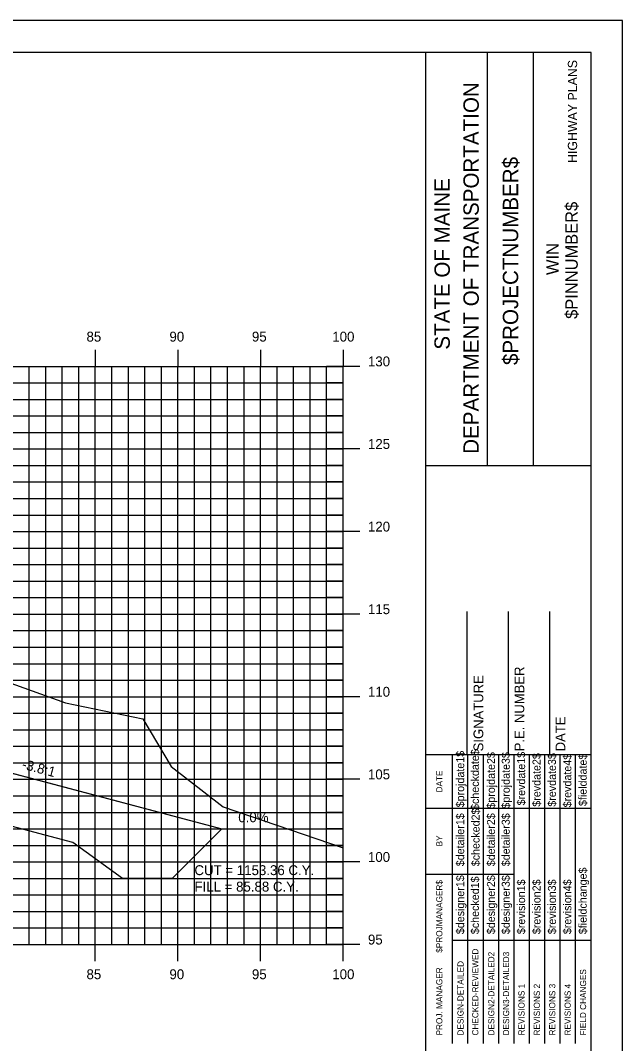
# Model space of a CAD drawing. Extents: x 850598 to 870284, y 366541 to 366651.
# Drawn here: x 855166.5 to 855202.9, y 366589.2 to 366651.2 of the extents above; entities that cross this region are included whole.
import ezdxf

# ---------------------------------------------------------------- set-up
doc = ezdxf.new("R2010")
doc.units = 0
for name, color, linetype in [('ANNOTATION', 7, 'Continuous'), ('BORDER', 7, 'Continuous'), ('D_Drainage_RipRap', 7, 'Continuous'), ('D_Roadway_Centerline', 7, 'Continuous'), ('D_Roadway_SlopeLines', 7, 'Continuous'), ('D_Text_Standard', 7, 'Continuous'), ('H_V ANNOTATION', 7, 'Continuous'), ('HIGHWAY_TITLE', 7, 'Continuous'), ('MAJOR', 7, 'Continuous'), ('MINOR', 7, 'Continuous'), ('PLOT BOUNDARY', 7, 'Continuous'), ('S_Roadway_Centerline', 7, 'Continuous')]:
    doc.layers.add(name, color=color, linetype=linetype)

msp = doc.modelspace()

# ---------------------------------------------------------------- linework, layer by layer
at = {"layer": 'BORDER'}
for p, q in [((855201.028, 366649.225), (855041.028, 366649.225)), ((855191.028, 366544.225), (855191.028, 366649.225)), ((855194.757, 366624.222), (855194.757, 366649.222)), ((855197.552, 366624.222), (855197.552, 366649.222)), ((855201.028, 366544.225), (855201.028, 366649.225)), ((855191.029, 366624.219), (855201.028, 366624.219)), ((855193.528, 366606.728), (855193.528, 366615.376)), ((855196.028, 366606.728), (855196.028, 366615.376)), ((855198.528, 366606.728), (855198.528, 366615.376)), ((855191.028, 366606.728), (855201.028, 366606.728))]:
    msp.add_line(p, q, dxfattribs=at)
for points in [[(855192.643, 366603.478), (855192.643, 366606.728)], [(855193.575, 366589.231), (855193.575, 366606.728)], [(855194.507, 366606.728), (855194.507, 366589.231)], [(855195.439, 366589.231), (855195.439, 366606.728)], [(855196.371, 366589.231), (855196.371, 366606.728)], [(855197.302, 366589.231), (855197.302, 366606.728)], [(855198.234, 366589.231), (855198.234, 366606.728)], [(855199.166, 366589.231), (855199.166, 366606.728)], [(855200.097, 366589.231), (855200.097, 366606.728)], [(855192.644, 366589.231), (855192.644, 366606.022)], [(855191.028, 366603.478), (855201.028, 366603.478)], [(855191.028, 366599.478), (855192.644, 366599.478)], [(855192.643, 366599.478), (855196.37, 366599.478)], [(855192.643, 366595.478), (855201.028, 366595.478)]]:
    msp.add_lwpolyline(points, dxfattribs=at)
at = {"layer": 'D_Drainage_RipRap'}
msp.add_lwpolyline([(855156.07, 366608.225), (855168.814, 366604.843), (855178.676, 366602.225), (855175.676, 366599.225), (855172.676, 366599.225), (855169.676, 366601.393), (855156.932, 366604.775), (855156.07, 366606.725), (855109.028, 366619.211), (855109.028, 366620.711)], close=True, dxfattribs=at)
at = {"layer": 'D_Roadway_Centerline'}
msp.add_lwpolyline([(855059.193, 366620.017), (855059.651, 366619.962), (855060.11, 366619.857), (855060.569, 366619.703), (855061.028, 366619.498), (855064.83, 366620.765), (855071.028, 366622.831), (855075.028, 366623.071), (855086.028, 366623.401), (855097.028, 366623.071), (855101.028, 366622.831), (855103.028, 366622.711), (855109.028, 366620.711), (855156.07, 366608.225), (855168.814, 366604.843), (855178.676, 366602.225), (855182.676, 366602.225)], dxfattribs=at)
at = {"layer": 'D_Roadway_SlopeLines'}
msp.add_lwpolyline([(855109.028, 366620.711), (855178.676, 366602.225), (855178.676, 366602.225)], dxfattribs=at)
at = {"layer": 'MAJOR'}
for p, q in [((855171.028, 366631.227), (855171.028, 366630.225)), ((855171.028, 366631.227), (855171.028, 366630.225)), ((855176.028, 366631.227), (855176.028, 366630.225)), ((855176.028, 366631.227), (855176.028, 366630.225)), ((855181.028, 366631.227), (855181.028, 366630.225)), ((855181.028, 366631.227), (855181.028, 366630.225)), ((855186.028, 366631.227), (855186.028, 366630.225)), ((855186.028, 366631.227), (855186.028, 366630.225)), ((855046.028, 366630.225), (855186.028, 366630.225)), ((855046.028, 366630.225), (855186.028, 366630.225)), ((855046.028, 366630.225), (855186.028, 366630.225)), ((855046.028, 366630.225), (855186.028, 366630.225)), ((855171.028, 366595.225), (855171.028, 366630.225)), ((855171.028, 366595.225), (855171.028, 366630.225)), ((855176.028, 366595.225), (855176.028, 366630.225)), ((855176.028, 366595.225), (855176.028, 366630.225)), ((855181.028, 366595.225), (855181.028, 366630.225)), ((855181.028, 366595.225), (855181.028, 366630.225)), ((855187.03, 366630.225), (855185.026, 366630.225)), ((855187.03, 366630.225), (855185.026, 366630.225)), ((855186.028, 366595.225), (855186.028, 366630.225)), ((855186.028, 366595.225), (855186.028, 366630.225)), ((855186.028, 366595.225), (855186.028, 366630.225)), ((855186.028, 366595.225), (855186.028, 366630.225)), ((855046.028, 366625.225), (855186.028, 366625.225)), ((855046.028, 366625.225), (855186.028, 366625.225)), ((855187.03, 366625.225), (855185.026, 366625.225)), ((855187.03, 366625.225), (855185.026, 366625.225)), ((855046.028, 366620.225), (855186.028, 366620.225)), ((855046.028, 366620.225), (855186.028, 366620.225)), ((855187.03, 366620.225), (855185.026, 366620.225)), ((855187.03, 366620.225), (855185.026, 366620.225)), ((855046.028, 366615.225), (855186.028, 366615.225)), ((855046.028, 366615.225), (855186.028, 366615.225)), ((855187.03, 366615.225), (855185.026, 366615.225)), ((855187.03, 366615.225), (855185.026, 366615.225)), ((855046.028, 366610.225), (855186.028, 366610.225)), ((855046.028, 366610.225), (855186.028, 366610.225)), ((855187.03, 366610.225), (855185.026, 366610.225)), ((855187.03, 366610.225), (855185.026, 366610.225)), ((855046.028, 366605.225), (855186.028, 366605.225)), ((855046.028, 366605.225), (855186.028, 366605.225)), ((855187.03, 366605.225), (855185.026, 366605.225)), ((855187.03, 366605.225), (855185.026, 366605.225)), ((855046.028, 366600.225), (855186.028, 366600.225)), ((855046.028, 366600.225), (855186.028, 366600.225)), ((855187.03, 366600.225), (855185.026, 366600.225)), ((855187.03, 366600.225), (855185.026, 366600.225)), ((855046.028, 366595.225), (855186.028, 366595.225)), ((855046.028, 366595.225), (855186.028, 366595.225)), ((855046.028, 366595.225), (855186.028, 366595.225)), ((855046.028, 366595.225), (855186.028, 366595.225)), ((855171.028, 366594.223), (855171.028, 366595.225)), ((855171.028, 366594.223), (855171.028, 366595.225)), ((855176.028, 366594.223), (855176.028, 366595.225)), ((855176.028, 366594.223), (855176.028, 366595.225)), ((855181.028, 366594.223), (855181.028, 366595.225)), ((855181.028, 366594.223), (855181.028, 366595.225)), ((855187.03, 366595.225), (855185.026, 366595.225)), ((855187.03, 366595.225), (855185.026, 366595.225)), ((855186.028, 366594.223), (855186.028, 366595.225)), ((855186.028, 366594.223), (855186.028, 366595.225))]:
    msp.add_line(p, q, dxfattribs=at)
at = {"layer": 'MINOR'}
for p, q in [((855167.028, 366595.225), (855167.028, 366630.225)), ((855167.028, 366595.225), (855167.028, 366630.225)), ((855168.028, 366595.225), (855168.028, 366630.225)), ((855168.028, 366595.225), (855168.028, 366630.225)), ((855169.028, 366595.225), (855169.028, 366630.225)), ((855169.028, 366595.225), (855169.028, 366630.225)), ((855170.028, 366595.225), (855170.028, 366630.225)), ((855170.028, 366595.225), (855170.028, 366630.225)), ((855172.028, 366595.225), (855172.028, 366630.225)), ((855172.028, 366595.225), (855172.028, 366630.225)), ((855173.028, 366595.225), (855173.028, 366630.225)), ((855173.028, 366595.225), (855173.028, 366630.225)), ((855174.028, 366595.225), (855174.028, 366630.225)), ((855174.028, 366595.225), (855174.028, 366630.225)), ((855175.028, 366595.225), (855175.028, 366630.225)), ((855175.028, 366595.225), (855175.028, 366630.225)), ((855177.028, 366595.225), (855177.028, 366630.225)), ((855177.028, 366595.225), (855177.028, 366630.225)), ((855178.028, 366595.225), (855178.028, 366630.225)), ((855178.028, 366595.225), (855178.028, 366630.225)), ((855179.028, 366595.225), (855179.028, 366630.225)), ((855179.028, 366595.225), (855179.028, 366630.225)), ((855180.028, 366595.225), (855180.028, 366630.225)), ((855180.028, 366595.225), (855180.028, 366630.225)), ((855182.028, 366595.225), (855182.028, 366630.225)), ((855182.028, 366595.225), (855182.028, 366630.225)), ((855183.028, 366595.225), (855183.028, 366630.225)), ((855183.028, 366595.225), (855183.028, 366630.225)), ((855184.028, 366595.225), (855184.028, 366630.225)), ((855184.028, 366595.225), (855184.028, 366630.225)), ((855185.028, 366595.225), (855185.028, 366630.225)), ((855185.028, 366595.225), (855185.028, 366630.225)), ((855046.028, 366629.225), (855186.028, 366629.225)), ((855046.028, 366629.225), (855186.028, 366629.225)), ((855186.028, 366629.225), (855185.026, 366629.225)), ((855186.028, 366629.225), (855185.026, 366629.225)), ((855046.028, 366628.225), (855186.028, 366628.225)), ((855046.028, 366628.225), (855186.028, 366628.225)), ((855186.028, 366628.225), (855185.026, 366628.225)), ((855186.028, 366628.225), (855185.026, 366628.225)), ((855046.028, 366627.225), (855186.028, 366627.225)), ((855046.028, 366627.225), (855186.028, 366627.225)), ((855186.028, 366627.225), (855185.026, 366627.225)), ((855186.028, 366627.225), (855185.026, 366627.225)), ((855046.028, 366626.225), (855186.028, 366626.225)), ((855046.028, 366626.225), (855186.028, 366626.225)), ((855186.028, 366626.225), (855185.026, 366626.225)), ((855186.028, 366626.225), (855185.026, 366626.225)), ((855046.028, 366624.225), (855186.028, 366624.225)), ((855046.028, 366624.225), (855186.028, 366624.225)), ((855186.028, 366624.225), (855185.026, 366624.225)), ((855186.028, 366624.225), (855185.026, 366624.225)), ((855046.028, 366623.225), (855186.028, 366623.225)), ((855046.028, 366623.225), (855186.028, 366623.225)), ((855186.028, 366623.225), (855185.026, 366623.225)), ((855186.028, 366623.225), (855185.026, 366623.225)), ((855046.028, 366622.225), (855186.028, 366622.225)), ((855046.028, 366622.225), (855186.028, 366622.225)), ((855186.028, 366622.225), (855185.026, 366622.225)), ((855186.028, 366622.225), (855185.026, 366622.225)), ((855046.028, 366621.225), (855186.028, 366621.225)), ((855046.028, 366621.225), (855186.028, 366621.225)), ((855186.028, 366621.225), (855185.026, 366621.225)), ((855186.028, 366621.225), (855185.026, 366621.225)), ((855046.028, 366619.225), (855186.028, 366619.225)), ((855046.028, 366619.225), (855186.028, 366619.225)), ((855186.028, 366619.225), (855185.026, 366619.225)), ((855186.028, 366619.225), (855185.026, 366619.225)), ((855046.028, 366618.225), (855186.028, 366618.225)), ((855046.028, 366618.225), (855186.028, 366618.225)), ((855186.028, 366618.225), (855185.026, 366618.225)), ((855186.028, 366618.225), (855185.026, 366618.225)), ((855046.028, 366617.225), (855186.028, 366617.225)), ((855046.028, 366617.225), (855186.028, 366617.225)), ((855186.028, 366617.225), (855185.026, 366617.225)), ((855186.028, 366617.225), (855185.026, 366617.225)), ((855046.028, 366616.225), (855186.028, 366616.225)), ((855046.028, 366616.225), (855186.028, 366616.225)), ((855186.028, 366616.225), (855185.026, 366616.225)), ((855186.028, 366616.225), (855185.026, 366616.225)), ((855046.028, 366614.225), (855186.028, 366614.225)), ((855046.028, 366614.225), (855186.028, 366614.225)), ((855186.028, 366614.225), (855185.026, 366614.225)), ((855186.028, 366614.225), (855185.026, 366614.225)), ((855046.028, 366613.225), (855186.028, 366613.225)), ((855046.028, 366613.225), (855186.028, 366613.225)), ((855186.028, 366613.225), (855185.026, 366613.225)), ((855186.028, 366613.225), (855185.026, 366613.225)), ((855046.028, 366612.225), (855186.028, 366612.225)), ((855046.028, 366612.225), (855186.028, 366612.225)), ((855186.028, 366612.225), (855185.026, 366612.225)), ((855186.028, 366612.225), (855185.026, 366612.225)), ((855046.028, 366611.225), (855186.028, 366611.225)), ((855046.028, 366611.225), (855186.028, 366611.225)), ((855186.028, 366611.225), (855185.026, 366611.225)), ((855186.028, 366611.225), (855185.026, 366611.225)), ((855046.028, 366609.225), (855186.028, 366609.225)), ((855046.028, 366609.225), (855186.028, 366609.225)), ((855186.028, 366609.225), (855185.026, 366609.225)), ((855186.028, 366609.225), (855185.026, 366609.225)), ((855046.028, 366608.225), (855186.028, 366608.225)), ((855046.028, 366608.225), (855186.028, 366608.225)), ((855186.028, 366608.225), (855185.026, 366608.225)), ((855186.028, 366608.225), (855185.026, 366608.225)), ((855046.028, 366607.225), (855186.028, 366607.225)), ((855046.028, 366607.225), (855186.028, 366607.225)), ((855186.028, 366607.225), (855185.026, 366607.225)), ((855186.028, 366607.225), (855185.026, 366607.225)), ((855046.028, 366606.225), (855186.028, 366606.225)), ((855046.028, 366606.225), (855186.028, 366606.225)), ((855186.028, 366606.225), (855185.026, 366606.225)), ((855186.028, 366606.225), (855185.026, 366606.225)), ((855046.028, 366604.225), (855186.028, 366604.225)), ((855046.028, 366604.225), (855186.028, 366604.225)), ((855186.028, 366604.225), (855185.026, 366604.225)), ((855186.028, 366604.225), (855185.026, 366604.225)), ((855046.028, 366603.225), (855186.028, 366603.225)), ((855046.028, 366603.225), (855186.028, 366603.225)), ((855186.028, 366603.225), (855185.026, 366603.225)), ((855186.028, 366603.225), (855185.026, 366603.225)), ((855046.028, 366602.225), (855186.028, 366602.225)), ((855046.028, 366602.225), (855186.028, 366602.225)), ((855186.028, 366602.225), (855185.026, 366602.225)), ((855186.028, 366602.225), (855185.026, 366602.225)), ((855046.028, 366601.225), (855186.028, 366601.225)), ((855046.028, 366601.225), (855186.028, 366601.225)), ((855186.028, 366601.225), (855185.026, 366601.225)), ((855186.028, 366601.225), (855185.026, 366601.225)), ((855046.028, 366599.225), (855186.028, 366599.225)), ((855046.028, 366599.225), (855186.028, 366599.225)), ((855186.028, 366599.225), (855185.026, 366599.225)), ((855186.028, 366599.225), (855185.026, 366599.225)), ((855046.028, 366598.225), (855186.028, 366598.225)), ((855046.028, 366598.225), (855186.028, 366598.225)), ((855186.028, 366598.225), (855185.026, 366598.225)), ((855186.028, 366598.225), (855185.026, 366598.225)), ((855046.028, 366597.225), (855186.028, 366597.225)), ((855046.028, 366597.225), (855186.028, 366597.225)), ((855186.028, 366597.225), (855185.026, 366597.225)), ((855186.028, 366597.225), (855185.026, 366597.225)), ((855046.028, 366596.225), (855186.028, 366596.225)), ((855046.028, 366596.225), (855186.028, 366596.225)), ((855186.028, 366596.225), (855185.026, 366596.225)), ((855186.028, 366596.225), (855185.026, 366596.225))]:
    msp.add_line(p, q, dxfattribs=at)
at = {"layer": 'PLOT BOUNDARY'}
msp.add_lwpolyline([(855032.935, 366541.166), (855202.935, 366541.166), (855202.935, 366651.166), (855032.935, 366651.166)], close=True, dxfattribs=at)
at = {"layer": 'S_Roadway_Centerline'}
msp.add_lwpolyline([(855124.844, 366622.294), (855132.749, 366622.553), (855139.245, 366622.294), (855146.547, 366621.96), (855147.621, 366621.825), (855148.662, 366621.742), (855149.472, 366621.389), (855150.296, 366621.069), (855159.989, 366614.404), (855164.152, 366611.67), (855169.214, 366609.846), (855173.906, 366608.891), (855175.622, 366605.992), (855178.762, 366603.558), (855186.028, 366601.084)], dxfattribs=at)

# ---------------------------------------------------------------- texts
at = {"layer": 'ANNOTATION'}
msp.add_text('-3.8:1', height=0.6, rotation=345.13538, dxfattribs=at).set_placement((855166.548, 366605.879))
msp.add_text('0.0%', height=0.6, dxfattribs=at).set_placement((855179.681, 366602.625))
at = {"layer": 'BORDER'}
for s, height, p in [('DEPARTMENT OF TRANSPORTATION', 0.93176, (855194.235, 366624.931)), ('$PROJECTNUMBER$', 0.93176, (855196.62, 366630.304)), ('STATE OF MAINE', 0.93176, (855192.483, 366631.237)), ('$PINNUMBER$', 0.74527, (855200.224, 366633.1)), ('WIN', 0.7453, (855199.065, 366635.755)), ('P.E. NUMBER', 0.59055, (855196.989, 366606.92)), ('SIGNATURE', 0.5906, (855194.508, 366606.92)), ('DATE', 0.5906, (855199.469, 366606.92)), ('$projdate1$', 0.48455, (855193.351, 366603.529)), ('$checkdate$', 0.48455, (855194.245, 366603.371)), ('$projdate2$', 0.48455, (855195.214, 366603.45)), ('$projdate3$', 0.48455, (855196.109, 366603.45)), ('$revdate1$', 0.4845, (855197.04, 366603.647)), ('$revdate2$', 0.4845, (855197.972, 366603.568)), ('$revdate3$', 0.4845, (855198.904, 366603.568)), ('$revdate4$', 0.4845, (855199.835, 366603.529)), ('$fielddate$', 0.48455, (855200.767, 366603.607)), ('DATE', 0.3714, (855192.032, 366604.434)), ('$checked2$', 0.4845, (855194.283, 366599.963)), ('$detailer1$', 0.48455, (855193.351, 366599.963)), ('$detailer2$', 0.48455, (855195.214, 366599.963)), ('$detailer3$', 0.48455, (855196.109, 366599.963)), ('BY', 0.3714, (855192.032, 366601.163)), ('$fieldchange$', 0.48455, (855200.767, 366595.851)), ('$PROJMANAGER$', 0.37275, (855192.032, 366594.723)), ('$designer1$', 0.48455, (855193.351, 366595.851)), ('$checked1$', 0.4845, (855194.245, 366595.851)), ('$designer2$', 0.48455, (855195.214, 366595.851)), ('$designer3$', 0.48455, (855196.109, 366595.851)), ('$revision1$', 0.48455, (855197.04, 366595.851)), ('$revision2$', 0.48455, (855197.972, 366595.851)), ('$revision3$', 0.48455, (855198.904, 366595.851)), ('$revision4$', 0.48455, (855199.835, 366595.851)), ('CHECKED-REVIEWED', 0.37275, (855194.209, 366589.716)), ('DESIGN-DETAILED', 0.37275, (855193.315, 366589.716)), ('DESIGN2-DETAILED2', 0.37275, (855195.178, 366589.716)), ('DESIGN3-DETAILED3', 0.37275, (855196.072, 366589.716)), ('PROJ. MANAGER', 0.37275, (855192.032, 366589.716)), ('FIELD CHANGES', 0.37275, (855200.731, 366589.716)), ('REVISIONS 1', 0.37275, (855197.004, 366589.716)), ('REVISIONS 2', 0.37275, (855197.936, 366589.716)), ('REVISIONS 3', 0.37275, (855198.867, 366589.716)), ('REVISIONS 4', 0.37275, (855199.799, 366589.716))]:
    msp.add_text(s, height=height, rotation=90, dxfattribs=at).set_placement(p)
at = {"layer": 'D_Text_Standard'}
for s, p in [('CUT = 1153.36 C.Y.', (855177.028, 366599.425)), ('FILL = 85.88 C.Y.', (855177.028, 366598.429))]:
    msp.add_text(s, height=0.6, dxfattribs=at).set_placement(p)
at = {"layer": 'H_V ANNOTATION'}
for s, p in [('85', (855170.495, 366631.725)), ('90', (855175.514, 366631.725)), ('95', (855180.506, 366631.725)), ('100', (855185.37, 366631.725)), ('130', (855187.528, 366630.225)), ('125', (855187.528, 366625.225)), ('120', (855187.528, 366620.225)), ('115', (855187.528, 366615.225)), ('110', (855187.528, 366610.225)), ('105', (855187.528, 366605.225)), ('100', (855187.528, 366600.225)), ('95', (855187.528, 366595.225)), ('85', (855170.495, 366593.125)), ('90', (855175.514, 366593.125)), ('95', (855180.506, 366593.125)), ('100', (855185.37, 366593.125))]:
    msp.add_text(s, height=0.6, dxfattribs=at).set_placement(p)
at = {"layer": 'HIGHWAY_TITLE'}
msp.add_text('HIGHWAY PLANS', height=0.55901, rotation=90, dxfattribs=at).set_placement((855200.186, 366642.541))

doc.saveas('drawing.dxf')
